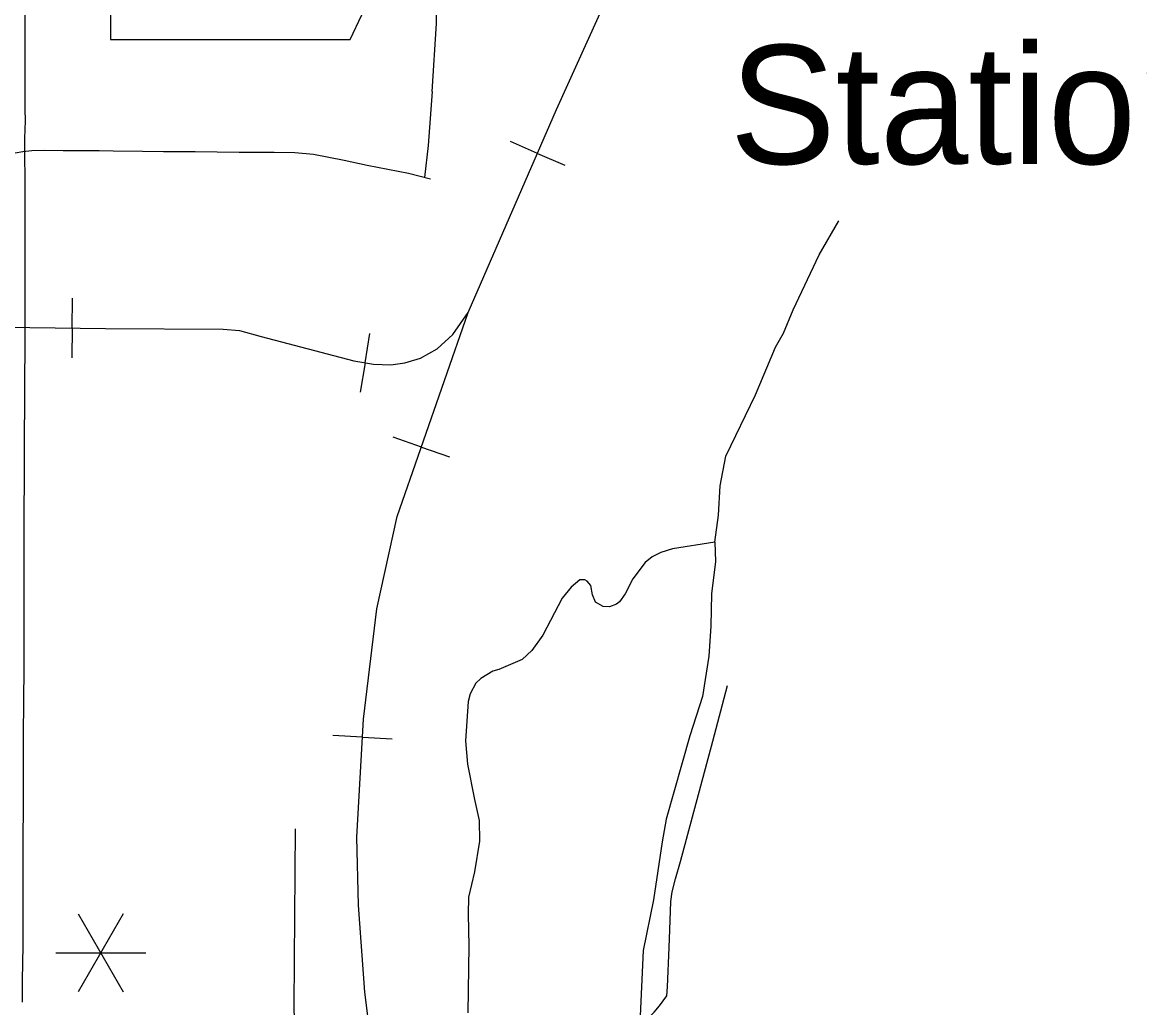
# Model space of a CAD drawing. Extents: x -19 to 366, y -4 to 359.
# Drawn here: x 157.023 to 157.963, y 187.316 to 188.145 of the extents above; entities that cross this region are included whole.
import ezdxf

# ---------------------------------------------------------------- set-up
doc = ezdxf.new("R2010")
doc.units = 0
for name, color, linetype in [('Level 10', 7, 'Continuous'), ('Level 21', 7, 'Continuous'), ('Level 24', 7, 'Continuous'), ('Level 31', 7, 'Continuous'), ('Level 32', 7, 'Continuous'), ('Level 34', 7, 'Continuous'), ('Level 35', 7, 'Continuous'), ('Level 40', 7, 'Continuous'), ('Level 48', 7, 'Continuous'), ('Level 60', 7, 'Continuous')]:
    doc.layers.add(name, color=color, linetype=linetype)

msp = doc.modelspace()

# ---------------------------------------------------------------- linework, layer by layer
at = {"layer": 'Level 10'}
msp.add_line((157.02458, 188.04766), (157.02447, 188.02926), dxfattribs=at)
for points in [[(157.0232, 188.39625), (157.02417, 188.38072), (157.02466, 188.36347), (157.02504, 188.27934), (157.02471, 188.24028), (157.0248, 188.15394), (157.02482, 188.0907), (157.02494, 188.0717), (157.02499, 188.06191), (157.02458, 188.04715)], [(157.02446, 188.03004), (157.02485, 188.01548), (157.02488, 187.97047), (157.02478, 187.88096), (157.02429, 187.78698)], [(157.02429, 187.78696), (157.02421, 187.7731), (157.02412, 187.7206), (157.02394, 187.66816), (157.02395, 187.60168), (157.02349, 187.54519), (157.02357, 187.50901), (157.02318, 187.43341), (157.02312, 187.40522)], [(157.02312, 187.40524), (157.02307, 187.36475), (157.02296, 187.35674)], [(157.02296, 187.35674), (157.02268, 187.33563), (157.02262, 187.32044)]]:
    msp.add_lwpolyline(points, dxfattribs=at)
at = {"layer": 'Level 21'}
for p, q in [((157.09678, 188.18158), (157.09678, 188.13031)), ((157.29865, 188.13031), (157.30826, 188.15114)), ((157.09678, 188.13031), (157.29865, 188.13031))]:
    msp.add_line(p, q, dxfattribs=at)
at = {"layer": 'Level 31'}
for points in [[(157.0008, 188.02941), (157.00509, 188.03148), (157.01674, 188.03483), (157.02328, 188.03615), (157.03079, 188.03697), (157.0413, 188.03721), (157.05701, 188.03696), (157.08735, 188.03677), (157.0992, 188.0367), (157.12381, 188.03638), (157.14158, 188.03615), (157.16825, 188.03606), (157.20515, 188.03535), (157.23456, 188.03541), (157.25209, 188.03517), (157.26772, 188.03382), (157.29359, 188.02885), (157.31271, 188.02447), (157.34766, 188.01769), (157.36618, 188.01292)], [(157.25233, 187.46643), (157.25182, 187.39243), (157.25138, 187.35646), (157.25125, 187.31619), (157.25237, 187.2771), (157.25224, 187.27449), (157.25196, 187.27189), (157.25154, 187.26931), (157.25098, 187.26676)]]:
    msp.add_lwpolyline(points, dxfattribs=at)
at = {"layer": 'Level 32'}
for points in [[(157.36737, 188.08653), (157.36425, 188.04102), (157.36111, 188.01422)], [(157.55108, 187.30904), (157.55411, 187.31227), (157.55881, 187.31756), (157.56491, 187.32592), (157.56558, 187.33351), (157.56673, 187.36654), (157.56749, 187.3814), (157.56829, 187.40534), (157.56926, 187.41324), (157.57225, 187.42423), (157.57636, 187.43888), (157.60358, 187.54021), (157.6158, 187.58689)]]:
    msp.add_lwpolyline(points, dxfattribs=at)
at = {"layer": 'Level 34'}
msp.add_lwpolyline([(157.36737, 188.08653), (157.3711, 188.14374), (157.37048, 188.19856), (157.36861, 188.22017), (157.36176, 188.23388), (157.35056, 188.24135), (157.32747, 188.25364)], dxfattribs=at)
at = {"layer": 'Level 35'}
for points in [[(157.60527, 187.70735), (157.60838, 187.73004), (157.60971, 187.75492), (157.61464, 187.7798), (157.63947, 187.83127), (157.65634, 187.87134), (157.66316, 187.88331), (157.67112, 187.90287), (157.69291, 187.94921), (157.70961, 187.97781)], [(157.60527, 187.70735), (157.56957, 187.70181), (157.55996, 187.69875), (157.55246, 187.69517), (157.54669, 187.69049), (157.53637, 187.67658), (157.52983, 187.6639), (157.52504, 187.65734), (157.52262, 187.65539), (157.51679, 187.65317), (157.51129, 187.65324), (157.50496, 187.6569), (157.50236, 187.66311), (157.50086, 187.67106), (157.49793, 187.67479), (157.49601, 187.67589), (157.49185, 187.6758), (157.4844, 187.66956), (157.47683, 187.66046), (157.46064, 187.62915), (157.45144, 187.61622), (157.44307, 187.60882), (157.42355, 187.60022), (157.41865, 187.59898), (157.40836, 187.59267), (157.40427, 187.58897), (157.39935, 187.57994), (157.39778, 187.57345), (157.39547, 187.54035), (157.39723, 187.52063), (157.40318, 187.49094), (157.40716, 187.47337), (157.40735, 187.4559), (157.40299, 187.43016), (157.39814, 187.40878), (157.3977, 187.39452), (157.39846, 187.36795), (157.39741, 187.31171)], [(157.60527, 187.70735), (157.60581, 187.69121), (157.60242, 187.66398), (157.60188, 187.6368), (157.60015, 187.61151), (157.59502, 187.57758), (157.58417, 187.54468), (157.56447, 187.47435), (157.56109, 187.45528), (157.55363, 187.40649), (157.54507, 187.36414), (157.54106, 187.27858)]]:
    msp.add_lwpolyline(points, dxfattribs=at)
at = {"layer": 'Level 40'}
for p, q in [((157.45619, 188.03449), (157.43327, 188.04449)), ((157.45619, 188.03449), (157.4791, 188.0245)), ((157.06458, 187.88756), (157.06491, 187.91256)), ((157.06458, 187.88756), (157.06425, 187.86256)), ((157.31106, 187.85837), (157.31517, 187.88303)), ((157.31106, 187.85837), (157.30694, 187.83371)), ((157.35839, 187.78747), (157.33478, 187.79569)), ((157.35839, 187.78747), (157.382, 187.77925)), ((157.30888, 187.54346), (157.28392, 187.54488)), ((157.30888, 187.54346), (157.33384, 187.54204))]:
    msp.add_line(p, q, dxfattribs=at)
for points in [[(156.88032, 187.88997), (157.09263, 187.88719), (157.19156, 187.88664), (157.20545, 187.88553), (157.22379, 187.88052), (157.3016, 187.85995), (157.31828, 187.85717), (157.33273, 187.85661), (157.3444, 187.85828), (157.35774, 187.86217), (157.37163, 187.86996), (157.38497, 187.88219), (157.39775, 187.90054), (157.47223, 188.07126), (157.61059, 188.37722)], [(156.88032, 187.88997), (157.09263, 187.88719), (157.19156, 187.88664), (157.20545, 187.88553), (157.22379, 187.88052), (157.3016, 187.85995), (157.31828, 187.85717), (157.33273, 187.85661), (157.3444, 187.85828), (157.35774, 187.86217), (157.37163, 187.86996), (157.38497, 187.88219), (157.39775, 187.90054), (157.47223, 188.07126), (157.61059, 188.37722)], [(157.48934, 186.14256), (157.5475, 186.32896), (157.56139, 186.37994), (157.56911, 186.41546), (157.57426, 186.45254), (157.5758, 186.49579), (157.5722, 186.53596), (157.56345, 186.58745), (157.55007, 186.63482), (157.53566, 186.6755), (157.42038, 186.95304), (157.37201, 187.0725), (157.35863, 187.11266), (157.34782, 187.14562), (157.33444, 187.19814), (157.31591, 187.28928), (157.31077, 187.32893), (157.30562, 187.40205), (157.30408, 187.4592), (157.30974, 187.55858), (157.32106, 187.65127), (157.33804, 187.72902), (157.39775, 187.90054)], [(157.48934, 186.14256), (157.5475, 186.32896), (157.56139, 186.37994), (157.56911, 186.41546), (157.57426, 186.45254), (157.5758, 186.49579), (157.5722, 186.53596), (157.56345, 186.58745), (157.55007, 186.63482), (157.53566, 186.6755), (157.42038, 186.95304), (157.37201, 187.0725), (157.35863, 187.11266), (157.34782, 187.14562), (157.33444, 187.19814), (157.31591, 187.28928), (157.31077, 187.32893), (157.30562, 187.40205), (157.30408, 187.4592), (157.30974, 187.55858), (157.32106, 187.65127), (157.33804, 187.72902), (157.39775, 187.90054)]]:
    msp.add_lwpolyline(points, dxfattribs=at)
at = {"layer": 'Level 48'}
for p, q in [((157.10763, 187.39497), (157.06975, 187.32936)), ((157.06975, 187.39497), (157.10763, 187.32936)), ((157.05081, 187.36217), (157.12657, 187.36217))]:
    msp.add_line(p, q, dxfattribs=at)
at = {"layer": 'Level 60'}
for points in [[(0, 180.89994), (7.12284, 180.90436), (14.24566, 180.9176), (21.36847, 180.93968), (28.49124, 180.97058), (35.61397, 181.01031), (42.73664, 181.05888), (49.85925, 181.11627), (56.98178, 181.18249), (64.10422, 181.25754), (71.22656, 181.34142), (78.3488, 181.43413), (85.47091, 181.53567), (92.5929, 181.64603), (99.71474, 181.76523), (106.83643, 181.89325), (113.95795, 182.0301), (121.0793, 182.17578), (128.20046, 182.33029), (135.32143, 182.49362), (142.44218, 182.66579), (149.56272, 182.84677), (156.68303, 183.03659), (163.8031, 183.23523), (170.92291, 183.4427), (178.04247, 183.65899), (185.16175, 183.88411), (192.28074, 184.11805), (199.39944, 184.36082), (206.51784, 184.61242), (213.63591, 184.87283), (220.75366, 185.14207), (227.87107, 185.42014), (234.98813, 185.70702), (242.10483, 186.00273), (249.22115, 186.30726), (256.33709, 186.62061), (263.45264, 186.94279), (270.56779, 187.27378), (277.68251, 187.61359), (284.79682, 187.96222), (291.91068, 188.31967), (299.02409, 188.68594), (306.13705, 189.06103), (313.24954, 189.44494), (320.36154, 189.83766), (327.47305, 190.23919), (334.58406, 190.64954), (341.69455, 191.06871)], [(161.45315, 2.05333), (161.23362, 10.67024), (161.01332, 19.28727), (160.79225, 27.90444), (160.57041, 36.52174), (160.34782, 45.13918), (160.12445, 53.75675), (159.90032, 62.37446), (159.67544, 70.99229), (159.44979, 79.61027), (159.22338, 88.22838), (158.99621, 96.84662), (158.76828, 105.46501), (158.5396, 114.08352), (158.31016, 122.70218), (158.07997, 131.32097), (157.84903, 139.93989), (157.61733, 148.55896), (157.38488, 157.17816), (157.15168, 165.7975), (156.91773, 174.41697), (156.68303, 183.03659), (156.51103, 189.33632)]]:
    msp.add_spline(points, degree=3, dxfattribs=at)

# ---------------------------------------------------------------- texts
at = {"layer": 'Level 24'}
msp.add_text('Station', height=0.1, dxfattribs=at).set_placement((157.61778, 188.02558))

doc.saveas('drawing.dxf')
